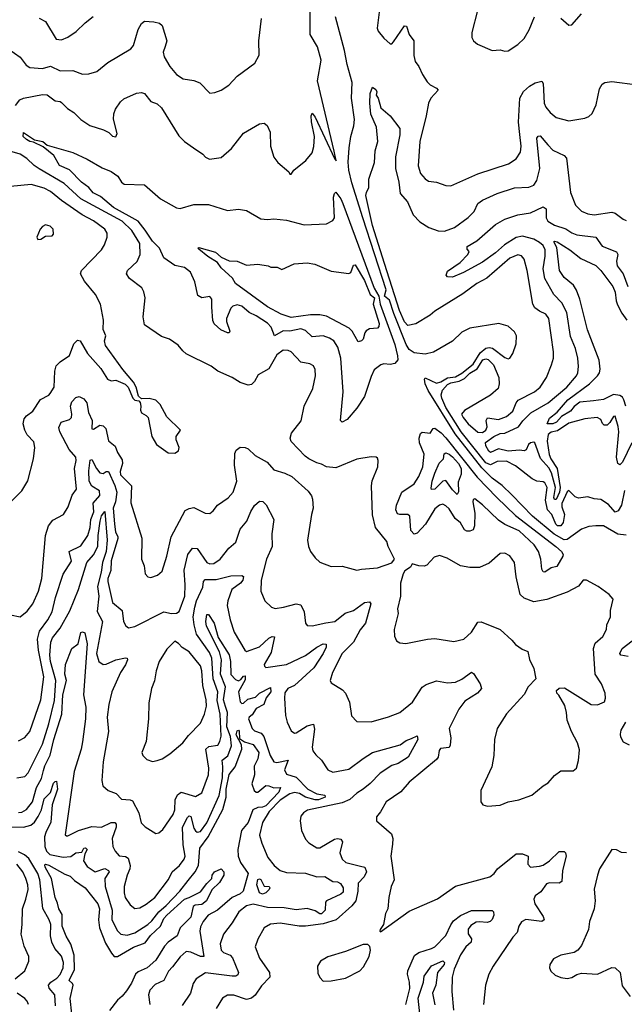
# Model space of a CAD drawing. Extents: x 1246230 to 1426786, y 660032 to 763141.
# Tile 409 of 566: x 1399632 to 1403423, y 688526 to 694698. Entities that reach past the tile are written whole.
import ezdxf

# ---------------------------------------------------------------- set-up
doc = ezdxf.new("R2010")
doc.units = 0

msp = doc.modelspace()

# ---------------------------------------------------------------- linework, layer by layer
at = {"layer": '0CON10XD'}
for points in [[(1401604.6, 693874.6), (1401498.5, 694315), (1401521.4, 694445), (1401498.6, 694528.6), (1401453.3, 694605), (1401454, 694805)], [(1401885.8, 694745), (1401872.5, 694645), (1401880.8, 694625), (1401915, 694581.2), (1401955, 694546.2), (1401965, 694546.2), (1401975, 694558.8), (1402045, 694660), (1402058, 694658), (1402075, 694604), (1402104, 694565), (1402103.2, 694473.2), (1402112.5, 694435), (1402135.7, 694405), (1402157.1, 694355), (1402187.6, 694307.6), (1402205, 694289.2), (1402245, 694269.2), (1402255.8, 694255), (1402210.6, 694205), (1402195.6, 694175), (1402181.5, 694095), (1402140, 693935), (1402131.4, 693781.4), (1402145, 693733.3), (1402175, 693700), (1402195.9, 693685.9), (1402245, 693680), (1402305, 693658.8), (1402335, 693656.2), (1402505, 693732.5), (1402696, 693795), (1402744.4, 693825), (1402772.1, 693867.9), (1402776.6, 693905), (1402768.3, 693978.3), (1402759, 694055), (1402768.7, 694205), (1402792, 694248), (1402829.3, 694280.7), (1402865, 694301.9), (1402905, 694312.5), (1402915, 694297.5), (1402920.4, 694175), (1402930.4, 694150.4), (1402957.3, 694115), (1402995, 694084.6), (1403075, 694064.5), (1403175, 694080.8), (1403199.7, 694090.3), (1403220.9, 694109.1), (1403247, 694163), (1403266.7, 694265), (1403285, 694294), (1403301.2, 694305), (1403345, 694310.9), (1403505, 694289.2)], [(1402503.1, 694755), (1402467, 694617), (1402467, 694587), (1402477.5, 694565), (1402502.5, 694545), (1402595, 694503.8), (1402645, 694508.8), (1402675, 694500), (1402695, 694503.3), (1402755, 694542.5), (1402795, 694580), (1402827.5, 694635), (1402860, 694715)], [(1399565, 694514), (1399635, 694461.9), (1399673.1, 694413.1), (1399695, 694398.2), (1399775, 694390.9), (1399825, 694406.5), (1399885, 694378.1), (1399965, 694378.9), (1400025, 694357.1), (1400065, 694358.6), (1400115, 694372.9), (1400185, 694429.4), (1400329.2, 694515), (1400346.7, 694535), (1400375, 694636.7), (1400395, 694673.8), (1400415, 694689.4), (1400473.3, 694685), (1400508, 694675), (1400525, 694662), (1400555.7, 694565), (1400545, 694530), (1400531.9, 694495), (1400538.1, 694465), (1400572.5, 694405), (1400616.2, 694355), (1400656.8, 694326.8), (1400725, 694315.7), (1400762.1, 694302.1), (1400825, 694238), (1400855, 694241.2), (1400895, 694256), (1400942.7, 694287.3), (1400995, 694343.8), (1401106.2, 694425), (1401133.3, 694475), (1401132, 694565), (1401148.1, 694705)], [(1399755, 694706.7), (1399795, 694686.2), (1399860.8, 694575), (1399895, 694571.8), (1399935, 694587.9), (1399986.4, 694623.6), (1400042.7, 694677.3), (1400092.9, 694717.1)], [(1403435, 691465.9), (1403382.6, 691472.6), (1403291.9, 691525), (1403245.5, 691525.5), (1403200.3, 691519.7), (1403155.4, 691504.6), (1403065, 691440), (1403045, 691437.6), (1402982.8, 691472.8), (1402848, 691585), (1402718.5, 691718.5), (1402657, 691777), (1402595, 691823.6), (1402529.5, 691889.5), (1402362.3, 692102.3), (1402194, 692374), (1402174.5, 692415), (1402170, 692445), (1402175, 692451.9), (1402245, 692419.8), (1402272.2, 692427.8), (1402315, 692452.7), (1402365, 692459.2), (1402405, 692481.2), (1402475, 692537.8), (1402520.3, 692609.7), (1402555, 692637.9), (1402575, 692641.9), (1402597.6, 692637.6), (1402675, 692579.4), (1402695, 692572), (1402705, 692576.7), (1402724, 692605), (1402745.5, 692665), (1402746.7, 692715), (1402735, 692742), (1402695, 692777.1), (1402637.3, 692792.7), (1402455, 692764), (1402405, 692738), (1402345, 692682), (1402227.2, 692612.8), (1402175, 692601.1), (1402105, 692610), (1402075, 692630), (1402055, 692661.8), (1401977.3, 692855), (1401950.5, 692940.5), (1401920.1, 692965), (1401930.1, 693005), (1401783.2, 693455), (1401715.1, 693675), (1401696.5, 693753.5), (1401691.8, 693805), (1401698.5, 693895), (1401707.5, 693965), (1401728, 694032), (1401732, 694072), (1401712.5, 694205), (1401716.8, 694305), (1401685, 694416.2), (1401668.9, 694505), (1401613.1, 694715)], [(1403025, 694706.7), (1403075, 694663.3), (1403093.6, 694666.4), (1403153.8, 694735)], [(1403424.2, 691745.8), (1403406.1, 691653.9), (1403385, 691618.5), (1403365, 691611.5), (1403325, 691659.1), (1403275, 691690.6), (1403234.5, 691694.5), (1403195, 691707.5), (1403135, 691698), (1403115, 691707.5), (1403075, 691745.7), (1403065, 691738.6), (1403031.2, 691665), (1403030.7, 691645), (1403048.2, 691595), (1403040, 691545), (1403025, 691525.9), (1403004.5, 691524.5), (1402993.8, 691535), (1402968.8, 691595), (1402941.5, 691625), (1402928.3, 691685), (1402938.8, 691765), (1402925, 691794.2), (1402915, 691801.4), (1402875, 691805.7), (1402845, 691820), (1402740.1, 691900.1), (1402685, 691929.7), (1402625, 691928.9), (1402585, 691907.3), (1402555, 691920.3), (1402401, 692115), (1402305, 692267.5), (1402278.4, 692325), (1402274.7, 692345.3), (1402284.1, 692375), (1402315, 692411.2), (1402335, 692421.5), (1402387.5, 692432.5), (1402420.7, 692449.3), (1402455, 692482.2), (1402500.5, 692509.5), (1402535.2, 692564.8), (1402555, 692572.1), (1402568.6, 692568.6), (1402603.2, 692535), (1402635.9, 692455), (1402639.2, 692415), (1402632.5, 692385), (1402585, 692344.7), (1402421.3, 692248.7), (1402403.3, 692225), (1402413, 692203), (1402444, 692164), (1402505, 692111.7), (1402535, 692110), (1402555, 692125.4), (1402564, 692145), (1402557, 692185), (1402565, 692202.5), (1402635, 692191.6), (1402685, 692211.1), (1402725, 692244.5), (1402744.6, 692295), (1402758.3, 692311.7), (1402860, 692365), (1402895.6, 692395), (1402935.5, 692455), (1402966.7, 692535), (1402978.1, 692575), (1402980, 692615), (1402949.6, 692825), (1402930.9, 692850.9), (1402891.5, 692871.5), (1402861.6, 692891.6), (1402849.1, 692915), (1402813.8, 693125), (1402795, 693196.7), (1402778.2, 693218.2), (1402755, 693223.3), (1402705, 693203.8), (1402562.1, 693077.9), (1402498.9, 693045), (1402411.6, 692978.4), (1402235, 692869.6), (1402205, 692844.5), (1402115, 692791.5), (1402065, 692781.2), (1402045, 692803.2), (1402013.4, 692875), (1401919, 693169), (1401845, 693406.9), (1401802.9, 693595), (1401805.7, 693614.3), (1401822, 693645), (1401822, 693698), (1401856.8, 693803.2), (1401861.5, 693875), (1401878, 693935), (1401868.9, 694025), (1401834.2, 694105), (1401826.5, 694175), (1401829.2, 694235), (1401845, 694275.8), (1401865, 694261.1), (1401872.2, 694245), (1401866.7, 694225), (1401878.9, 694205), (1401896.9, 694145), (1401955, 694096), (1402014.6, 694015), (1402016.5, 693975), (1401987.7, 693837.7), (1401989.1, 693765), (1402009.2, 693679.2), (1402018.3, 693608.3), (1402063.2, 693555), (1402098.5, 693475), (1402140.7, 693430.7), (1402197.5, 693395), (1402255, 693374.5), (1402295, 693372.1), (1402358.1, 693395), (1402445, 693458.1), (1402481.1, 693495), (1402504.7, 693545.3), (1402535, 693567.3), (1402625, 693607.9), (1402735, 693643.6), (1402825, 693648.9), (1402855, 693660.6), (1402875, 693690), (1402893.1, 693765), (1402875.6, 693955), (1402882.1, 693967.9), (1402895, 693968.9), (1402943.3, 693913.3), (1402975, 693879.1), (1403045.4, 693845.4), (1403060.6, 693830.6), (1403086.5, 693615), (1403118.1, 693535), (1403155, 693497.5), (1403195, 693480), (1403235, 693473.8), (1403345, 693490.5), (1403365.4, 693485.4), (1403415, 693446.9), (1403435, 693438.5)], [(1399605, 694160.5), (1399634, 694196), (1399655, 694205.5), (1399775, 694229.1), (1399805, 694226.4), (1399855, 694190), (1399885, 694185.6), (1399895, 694178.6), (1399931.1, 694141.1), (1399972.5, 694115), (1400015, 694071.5), (1400072, 694035), (1400157.9, 694007.9), (1400190.3, 693990.3), (1400215, 693967.5), (1400235, 693962.5), (1400242.5, 693985), (1400220, 694075), (1400222.7, 694107.3), (1400233.8, 694136.2), (1400265, 694182.5), (1400285, 694201.4), (1400365, 694236.9), (1400395, 694241.9), (1400415, 694234.2), (1400454.5, 694184.5), (1400495, 694170), (1400520.8, 694145), (1400629.7, 693969.7), (1400665, 693934), (1400721.2, 693895), (1400780, 693855), (1400796.7, 693835), (1400823, 693823), (1400896.4, 693833.6), (1400960.7, 693889.3), (1401035, 693987.1), (1401136.7, 694045), (1401165, 694050), (1401183.3, 694035), (1401202.3, 693992.3), (1401204.2, 693904.2), (1401226.2, 693835), (1401251.7, 693801.7), (1401320, 693745), (1401325, 693730), (1401335, 693730), (1401350, 693755), (1401426.7, 693815), (1401465, 693862.5), (1401477.1, 693902.9), (1401479.6, 693965), (1401461.8, 694058.2), (1401460, 694095), (1401465, 694111.2), (1401485, 694085.7), (1401605, 693826.7), (1401616.6, 693813.4), (1401604.6, 693874.6)], [(1401655, 692173.8), (1401644, 692185), (1401659.6, 692365), (1401646.7, 692575), (1401626.9, 692645), (1401600.9, 692685), (1401575, 692702.3), (1401535, 692715.4), (1401465, 692710.4), (1401425, 692749.6), (1401395, 692759.7), (1401325, 692746.1), (1401285, 692748.1), (1401230, 692715), (1401209.3, 692769.3), (1401185.5, 692795.5), (1401115, 692841.6), (1401071.6, 692861.6), (1401025, 692902.5), (1400995, 692911.2), (1400967.6, 692902.4), (1400955, 692890), (1400929.1, 692825), (1400929.2, 692805), (1400949.1, 692745), (1400945.4, 692734.6), (1400935, 692734.5), (1400892.9, 692752.9), (1400850.8, 692790.8), (1400842.5, 692812.5), (1400837.5, 692895), (1400836.1, 692946.1), (1400825, 692962), (1400775, 692954.4), (1400748.5, 692968.5), (1400731.2, 693055), (1400702.9, 693115), (1400665, 693143.9), (1400605, 693156.5), (1400535.7, 693205), (1400509.6, 693265), (1400465, 693309.1), (1400419.1, 693379.1), (1400374, 693434), (1400221.2, 693521.2), (1400138.7, 693588.7), (1400093, 693613), (1400065, 693646.2), (1400019, 693679), (1399945, 693756.9), (1399882.7, 693782.7), (1399846.5, 693846.5), (1399780.3, 693900.3), (1399719.6, 693929.6), (1399695, 693933.3), (1399675, 693946.8), (1399654.2, 693965), (1399655, 693990), (1399724.6, 693944.6), (1399777.5, 693935), (1399805, 693910.9), (1399965.6, 693865.6), (1400055, 693824), (1400148.7, 693768.7), (1400205, 693746.9), (1400247.2, 693717.2), (1400269.7, 693679.7), (1400286.8, 693666.8), (1400415, 693662.5), (1400515.5, 693575.5), (1400615, 693518.5), (1400637.5, 693515), (1400725, 693538.9), (1400815, 693540), (1400935, 693501.5), (1401005, 693510.8), (1401055, 693500.8), (1401145, 693450), (1401185, 693445.6), (1401225, 693449.5), (1401305, 693440), (1401415, 693411.4), (1401555, 693418), (1401595, 693439.2), (1401605.3, 693454.7), (1401599.7, 693585), (1401605, 693609.2), (1401615, 693615.6), (1401645, 693575.7), (1401658.8, 693545), (1401855, 693014.7), (1401884.6, 692965), (1401892.8, 692915), (1401985, 692660.8), (1402001.6, 692591.6), (1402003.1, 692565), (1401985, 692542.2), (1401955.6, 692535.6), (1401915, 692539.4), (1401895.5, 692534.5), (1401855, 692501.9), (1401835, 692462), (1401793.8, 692335), (1401745, 692261.5), (1401685, 692192.5), (1401655, 692173.8)], [(1399575, 690966.7), (1399635, 690954), (1399679.7, 690990.3), (1399715, 691036.2), (1399749.6, 691115), (1399771.8, 691195), (1399793.2, 691465), (1399812, 691525), (1399839.9, 691560.1), (1399907.1, 691595), (1399935.6, 691645), (1399961.9, 691718.1), (1399988.1, 691755), (1399975.8, 691885), (1399985.3, 691935), (1399983.4, 691955), (1399942.8, 692002.8), (1399884.7, 692115), (1399877.8, 692142.2), (1399892.9, 692175), (1399945, 692192.1), (1399956.9, 692205), (1399960, 692225), (1399951.6, 692275), (1399958.8, 692301.2), (1399985, 692328.6), (1400005, 692336), (1400035, 692322), (1400053.1, 692295), (1400063.9, 692235), (1400086.9, 692185), (1400085, 692134), (1400095, 692131.4), (1400135, 692156.7), (1400155, 692151.5), (1400172.5, 692135), (1400188.5, 692058.5), (1400230.5, 692025), (1400246.2, 691985), (1400275, 691939.2), (1400276.1, 691915), (1400262.5, 691865), (1400264.4, 691844.4), (1400332.5, 691775), (1400330, 691670), (1400398.6, 691448.6), (1400395.8, 691315.8), (1400412, 691275), (1400418.8, 691225), (1400435, 691206.2), (1400455, 691201.4), (1400496.2, 691215), (1400525, 691240), (1400555.4, 691334.6), (1400582.5, 691455), (1400668.8, 691621.2), (1400695.4, 691634.6), (1400725, 691638.9), (1400795, 691604.3), (1400825, 691602.5), (1400845, 691618), (1400872.9, 691655), (1400938.6, 691701.4), (1400970, 691735), (1400994.3, 691805.7), (1400980, 691905), (1400981.1, 691978.9), (1400990, 692000), (1401015, 692018), (1401045, 692016.9), (1401065, 692006.7), (1401108.6, 691965), (1401182.9, 691925), (1401225, 691875.7), (1401295, 691855.8), (1401338, 691835), (1401441.2, 691741.2), (1401462.7, 691712.7), (1401468.3, 691691.7), (1401472.5, 691635), (1401461.4, 691595), (1401437.5, 691435), (1401444, 691395), (1401456.2, 691365), (1401484, 691325), (1401515, 691298), (1401585, 691270.8), (1401655, 691272.5), (1401745, 691246.2), (1401775, 691254), (1401875, 691260.8), (1401966.2, 691293.8), (1401982.5, 691315), (1401942.5, 691395), (1401935, 691426.7), (1401864, 691515), (1401843.3, 691593.3), (1401837.5, 691775), (1401843, 691807), (1401876.7, 691895), (1401880, 691935), (1401875, 691950), (1401866.4, 691956.4), (1401835, 691956.7), (1401745, 691942), (1401615, 691888), (1401555, 691894), (1401525, 691912.5), (1401495, 691920), (1401445, 691944), (1401422, 691962), (1401335, 692054.2), (1401328.9, 692075), (1401335.8, 692105), (1401397.2, 692182.8), (1401415.7, 692275), (1401469.5, 692385), (1401487.5, 692465), (1401485.5, 692505.5), (1401475, 692528), (1401451.2, 692541.2), (1401395, 692551.9), (1401334, 692615), (1401315, 692623.5), (1401285, 692625.4), (1401245, 692597.1), (1401195, 692508.3), (1401128.3, 692471.7), (1401105, 692430), (1401085, 692411.4), (1401065, 692405.7), (1401015, 692422.9), (1400965, 692455.8), (1400875, 692493.8), (1400832.5, 692525), (1400675, 692602.5), (1400655, 692622.5), (1400625, 692658), (1400571.2, 692695), (1400521.7, 692711.7), (1400414.4, 692785), (1400406.5, 692835), (1400418.1, 692955), (1400410.9, 692990.9), (1400397.6, 693017.6), (1400320.8, 693075), (1400302, 693105), (1400308, 693125), (1400368.7, 693181.3), (1400388.2, 693225), (1400385.3, 693295), (1400335, 693376.1), (1400273.9, 693435), (1400015, 693574.8), (1399910.7, 693670.7), (1399753.7, 693763.7), (1399723, 693783), (1399677.7, 693827.7), (1399635, 693855.3), (1399555, 693878.5)], [(1400144.6, 693255.4), (1400164.5, 693285.5), (1400181.1, 693335), (1400180.3, 693360.3), (1400165.6, 693385), (1400095, 693436.9), (1400024.8, 693474.8), (1399893.9, 693563.9), (1399825, 693621.5), (1399785, 693642.3), (1399705, 693664.4), (1399575, 693651.4)], [(1403333, 692173), (1403315, 692155.8), (1403295.8, 692155.8), (1403285.6, 692165.6), (1403275, 692192.5), (1403253.9, 692203.9), (1403175.9, 692195.9), (1403075, 692168.1), (1403005, 692120.6), (1402965, 692112.8), (1402945, 692097.5), (1402938.6, 692055), (1402952.3, 691972.3), (1402963, 691945), (1403001.2, 691885), (1403020.8, 691765), (1403015.9, 691735), (1402995, 691691), (1402985, 691690.8), (1402981.5, 691701.5), (1402992, 691765), (1402966.4, 691856.4), (1402949.2, 691889.2), (1402897.7, 691947.7), (1402861.8, 692045), (1402855, 692049.6), (1402834.7, 692045), (1402822.2, 692035), (1402807.9, 692002.1), (1402795, 691995.8), (1402765, 691999.4), (1402695, 691993.9), (1402635, 692007), (1402585, 691985.2), (1402572.7, 691992.7), (1402555.7, 692025.7), (1402553.6, 692046.4), (1402605, 692084), (1402645, 692103.7), (1402675, 692105.7), (1402760, 692145), (1402787.1, 692182.9), (1402836.2, 692233.8), (1402945, 692295.2), (1403063.3, 692395), (1403123.8, 692465), (1403131.8, 692485), (1403135.9, 692524.1), (1403130.8, 692575), (1403116.6, 692636.6), (1403085, 692711.2), (1403062.2, 692862.2), (1403032, 692922), (1402980.9, 692975), (1402925.6, 693075.6), (1402913.5, 693135), (1402926.5, 693215), (1402926.5, 693255), (1402915, 693282.7), (1402891.8, 693301.8), (1402855, 693322.4), (1402785, 693340.7), (1402745, 693333.4), (1402672.9, 693287), (1402615, 693235.3), (1402535, 693177.3), (1402415, 693112.5), (1402345, 693084.4), (1402315, 693085.8), (1402305.8, 693095.8), (1402315, 693120.6), (1402394, 693175), (1402442.5, 693225), (1402450, 693245), (1402438.3, 693258.3), (1402437.5, 693275), (1402498.3, 693311.7), (1402615, 693412.9), (1402675, 693447.1), (1402755.7, 693474.3), (1402835, 693486.1), (1402915, 693524.3), (1402933.1, 693513.1), (1402933.8, 693455), (1402943.5, 693435), (1402985, 693409.1), (1403056.6, 693386.6), (1403095, 693360.6), (1403125, 693348.9), (1403245, 693333.8), (1403285, 693278.9), (1403373.1, 693243.1), (1403383.3, 693225), (1403373.8, 693185), (1403377.5, 693155), (1403415, 693105.6), (1403445, 693025.6)], [(1399745, 693320), (1399765, 693322.5), (1399795, 693341.2), (1399835, 693343.8), (1399845, 693352.5), (1399841.2, 693385), (1399824.1, 693404.1), (1399795, 693412), (1399775, 693401.2), (1399761.2, 693385), (1399740, 693335), (1399745, 693320)], [(1401755, 692679.2), (1401717.8, 692745), (1401697.1, 692765), (1401555, 692838.9), (1401515, 692848.6), (1401455, 692847.8), (1401335, 692831.6), (1401272, 692852), (1401185, 692897.3), (1400986.2, 693045), (1400967.1, 693077.1), (1400895, 693142.5), (1400872.5, 693175), (1400812.6, 693212.6), (1400755, 693260), (1400750, 693265), (1400755, 693270), (1400860.3, 693240.3), (1400895, 693210), (1400945, 693186.2), (1400995, 693183.3), (1401055, 693158), (1401125.8, 693165.8), (1401190, 693155), (1401207, 693147), (1401246.4, 693146.4), (1401275, 693132.5), (1401353, 693167), (1401435, 693173.3), (1401483.3, 693165), (1401585, 693121.8), (1401695, 693106.4), (1401708, 693112), (1401725, 693158), (1401735, 693160), (1401795, 693061.9), (1401829.1, 692975), (1401856.1, 692955), (1401848.7, 692915), (1401886, 692794), (1401884.7, 692775.3), (1401875.3, 692764.7), (1401825, 692759.1), (1401805, 692747.8), (1401795.3, 692734.7), (1401785.3, 692695), (1401775, 692684.4), (1401755, 692679.2)], [(1403432.5, 692275), (1403420.5, 692315), (1403411.4, 692331.4), (1403395, 692342.5), (1403355, 692347.4), (1403292.2, 692317.8), (1403230.8, 692309.2), (1403145, 692300.4), (1403107.8, 692272.2), (1403085, 692244.3), (1403029.6, 692210.4), (1402998.2, 692175), (1402974, 692164), (1402940, 692165), (1402955, 692200.6), (1403002.2, 692237.8), (1403069.4, 692315), (1403204.3, 692415.7), (1403254.4, 692465), (1403267.8, 692485), (1403272.4, 692507.6), (1403265, 692563.3), (1403192.7, 692752.7), (1403144, 692945), (1403122.9, 693002.9), (1403103.6, 693033.6), (1403045, 693081.8), (1403016.5, 693125), (1402999.6, 693269.6), (1402980.4, 693305), (1402985, 693310), (1403003.1, 693305), (1403081.1, 693255), (1403149.8, 693199.8), (1403245, 693157.5), (1403275, 693126.5), (1403350.9, 693025), (1403365, 692990), (1403371.3, 692935), (1403380.2, 692910.2), (1403407.7, 692857.7), (1403438.8, 692815)], [(1399570.6, 691669.4), (1399645, 691743.3), (1399682.3, 691807.7), (1399718.8, 691945), (1399728, 692015), (1399721.2, 692051.2), (1399679.4, 692095), (1399665, 692123.8), (1399654.6, 692164.6), (1399660, 692195), (1399674.2, 692215), (1399715, 692243.8), (1399762.3, 692317.7), (1399815, 692344.4), (1399824.2, 692355), (1399848.1, 692395), (1399852.7, 692495), (1399861.7, 692528.3), (1399885, 692552.5), (1399945, 692592.5), (1399972.1, 692665), (1399995, 692688.1), (1400011.2, 692685), (1400057.5, 692605), (1400141.5, 692511.5), (1400182, 692445), (1400205, 692434), (1400235, 692438.8), (1400293.8, 692413.8), (1400312.5, 692395), (1400342.5, 692325), (1400355, 692313.3), (1400378.3, 692308.3), (1400387, 692297), (1400392.5, 692275), (1400389.3, 692249.3), (1400395, 692232.5), (1400425, 692217.5), (1400436.7, 692205), (1400461.2, 692085), (1400490, 692035), (1400562.3, 691982.3), (1400605, 691980), (1400627.5, 691995), (1400632.5, 692015), (1400613.8, 692065), (1400613.8, 692085), (1400640, 692125), (1400555, 692207.5), (1400512.5, 692285), (1400485, 692312.5), (1400443, 692323), (1400395, 692320), (1400377.5, 692337.5), (1400363.3, 692395), (1400346.2, 692425), (1400278.8, 692505), (1400171.2, 692655), (1400163.3, 692685), (1400173.3, 692715), (1400155.6, 692755), (1400157.5, 692815), (1400138.6, 692915), (1400108, 692975), (1400038.6, 693058.6), (1400012.9, 693105), (1400019.2, 693125), (1400144.6, 693255.4)], [(1403470, 692045), (1403411.3, 691925), (1403395, 691907.5), (1403382.7, 691915), (1403373.9, 691955), (1403389.1, 692115), (1403385, 692147.5), (1403365, 692212), (1403355, 692211.2), (1403333, 692173)], [(1402925, 691233.8), (1402915, 691237.5), (1402905, 691254), (1402899.6, 691315), (1402885.6, 691365), (1402857.6, 691405), (1402763.3, 691493.3), (1402674, 691534), (1402635, 691561.3), (1402535, 691656.1), (1402485, 691694.5), (1402475, 691689.2), (1402472.6, 691675), (1402485.3, 691605), (1402483.9, 691525), (1402475, 691499.4), (1402455, 691490.7), (1402435, 691492), (1402420.6, 691500.6), (1402395, 691544.4), (1402361.7, 691571.7), (1402325, 691631.8), (1402305, 691650.9), (1402285, 691660), (1402265, 691654.4), (1402235, 691630.5), (1402176.8, 691535), (1402125, 691479.5), (1402105, 691472.2), (1402083.9, 691495), (1402078.5, 691585), (1402065, 691596.6), (1402015.3, 691595.3), (1402001, 691601), (1401990.3, 691625), (1401995.3, 691655), (1402028.5, 691735), (1402105, 691787.9), (1402134.1, 691835), (1402160.7, 691895), (1402167.9, 691975), (1402139.2, 692045), (1402137.3, 692075), (1402145, 692103.8), (1402155, 692112), (1402205, 692105.8), (1402224.6, 692135.4), (1402235, 692137.5), (1402275, 692107.6), (1402305, 692075.7), (1402500.1, 691830.1), (1402623.5, 691703.5), (1402740.6, 691590.6), (1402994.4, 691394.4), (1403030.2, 691365), (1403040.6, 691345), (1403038.5, 691335), (1402999.6, 691270.4), (1402965, 691261.5), (1402925, 691233.8)], [(1402375, 691720.5), (1402345, 691750), (1402305, 691808.5), (1402285, 691804.6), (1402235, 691755.5), (1402215, 691752.9), (1402211.4, 691761.4), (1402217.6, 691805), (1402234.8, 691855), (1402262.4, 691917.6), (1402290, 691945), (1402294.1, 691975.9), (1402305, 691981.5), (1402325, 691975.2), (1402345, 691958.1), (1402383.6, 691915), (1402399.8, 691885), (1402400.7, 691849.3), (1402381.3, 691798.7), (1402382.7, 691737.3), (1402375, 691720.5)], [(1399625, 690177.1), (1399665, 690197.1), (1399695.5, 690235), (1399765, 690433.8), (1399782.5, 690577.5), (1399749.8, 690745), (1399743.4, 690815), (1399757.2, 690865), (1399809.3, 690935), (1399835.7, 690985), (1399856.7, 691075), (1399905, 691222), (1399956.9, 691303.1), (1399943.3, 691365), (1400015, 691400), (1400058.6, 691465), (1400074.3, 691515), (1400077.8, 691565), (1400096.8, 691613.2), (1400092.2, 691667.8), (1400135, 691715.6), (1400132.4, 691745), (1400085, 691772.6), (1400067.9, 691805), (1400065, 691870), (1400075, 691937.5), (1400085, 691940), (1400112.7, 691885), (1400135, 691856.2), (1400155, 691852), (1400175, 691864.5), (1400188.1, 691865), (1400227.8, 691777.8), (1400241.1, 691735), (1400232.8, 691675), (1400218.8, 691635), (1400227.1, 691537.1), (1400233.5, 691485), (1400247.9, 691457.9), (1400247.9, 691445), (1400206.6, 691305), (1400203.3, 691245), (1400183.9, 691195), (1400183.8, 691175), (1400213.3, 691043.3), (1400274.6, 690995), (1400283.6, 690925), (1400297.8, 690897.8), (1400314.5, 690884.5), (1400355, 690893.3), (1400535, 690985.6), (1400585, 690974.4), (1400615, 690978.2), (1400631.1, 690988.9), (1400667.8, 691085), (1400670.2, 691155), (1400663.4, 691246.6), (1400686, 691345), (1400715, 691385.7), (1400745, 691383.1), (1400805, 691294.1), (1400825, 691286.5), (1400849.6, 691289.6)], [(1400849.6, 691289.6), (1400888.8, 691315), (1400944.4, 691385), (1400987.2, 691422.8), (1401014.6, 691505), (1401056.7, 691553.3), (1401080.7, 691615), (1401105, 691652.5), (1401135, 691679.4), (1401156.8, 691676.8), (1401177.1, 691657.1), (1401225.5, 691565), (1401212.7, 691475), (1401215.8, 691395), (1401180.5, 691315), (1401145.5, 691185), (1401144.2, 691115), (1401170, 691055), (1401210, 691015), (1401235, 691007.5), (1401285.5, 691014.5), (1401365, 691036.5), (1401395, 691029.4), (1401416.5, 690986.5), (1401424.4, 690915), (1401435, 690900.8), (1401465, 690898.1), (1401552.6, 690917.4), (1401607.8, 690925), (1401673.5, 690976.5), (1401725, 690994.3), (1401795, 691043.8), (1401825, 691047.5), (1401833.1, 691035), (1401800.9, 690915), (1401766.3, 690873.6), (1401725.4, 690795), (1401654.6, 690725), (1401594.3, 690605), (1401578.8, 690555), (1401585, 690540), (1401657.1, 690497.1), (1401675.4, 690475.4), (1401699.4, 690419.4), (1401713.6, 690333.6), (1401745, 690298), (1401835, 690295.8), (1401945, 690326.9), (1402016.1, 690353.9), (1402095, 690418.9), (1402156.2, 690513.8), (1402180.5, 690530.5), (1402245, 690552.9), (1402315, 690541.1), (1402365, 690544.4), (1402405, 690564.3), (1402465, 690606.7), (1402478.3, 690598.3), (1402519.4, 690535), (1402527.1, 690505), (1402502.9, 690475), (1402423.8, 690426.2), (1402384.7, 690375.3), (1402325.6, 690254.4), (1402334.5, 690195), (1402330.8, 690149.2), (1402324.3, 690135.7), (1402270.6, 690129.4), (1402263.1, 690116.9), (1402256.9, 690075), (1402245, 690059.2), (1402075, 689918.1), (1402022.8, 689857.2), (1401930, 689795), (1401895, 689732.5), (1401869.3, 689700.7), (1401870, 689675), (1401964.2, 689595), (1401971.9, 689565), (1401969.7, 689529.7), (1401958.8, 689455), (1401979.2, 689305), (1401960.8, 689265), (1401946.2, 689195), (1401941.2, 689125), (1401926.2, 689095), (1401913.3, 689025), (1401892.5, 688995), (1401890, 688985), (1401895, 688980), (1402075, 689110), (1402252.7, 689187.3), (1402365, 689265.6), (1402580, 689325), (1402606.9, 689345), (1402627.5, 689375), (1402745, 689467.8), (1402785, 689469.4), (1402820, 689455), (1402818.5, 689405), (1402834.3, 689384.3), (1402891.7, 689391.7), (1402915, 689397.9), (1402953.1, 689425), (1403015, 689482.5), (1403045, 689483.8), (1403054.2, 689474.2), (1403058.1, 689455), (1403036, 689364), (1403031.4, 689295), (1403014.5, 689285.5), (1402955, 689287.5), (1402935, 689280.5), (1402899.8, 689230.2), (1402864, 689205), (1402855.8, 689185), (1402861.9, 689155), (1402915, 689075.8), (1402920.6, 689055), (1402905, 689044.6), (1402805, 689056.4), (1402777.6, 689042.4), (1402760.8, 689015), (1402750.8, 688975), (1402725, 688946), (1402600, 688765), (1402573.1, 688715), (1402553.1, 688645), (1402540.6, 688525)], [(1399615, 689945.6), (1399665, 689954.5), (1399685, 689976.7), (1399775, 690156.5), (1399815.7, 690284.3), (1399849.8, 690429.8), (1399858.6, 690555), (1399825.2, 690675), (1399821.5, 690715), (1399826.6, 690795), (1399837.9, 690822.1), (1399885.9, 690884.1), (1399947.1, 690992.9), (1400001, 691125), (1400054.1, 691295), (1400095, 691342.8), (1400123.1, 691395), (1400123.6, 691465), (1400135.9, 691555), (1400145, 691587.7), (1400165, 691614), (1400181.6, 691435), (1400175.1, 691365), (1400150.6, 691295), (1400143.8, 691235), (1400120.8, 691145), (1400128.3, 691085), (1400117.2, 690987.2), (1400151.6, 690925), (1400114.7, 690725), (1400128.8, 690675), (1400155, 690656), (1400175, 690657.2), (1400235.8, 690684.2), (1400295, 690697.3), (1400305.3, 690695.3), (1400307.7, 690685), (1400296, 690654), (1400263.9, 690605), (1400210, 690485), (1400191.1, 690405), (1400180.8, 690325), (1400190, 690235), (1400156.5, 690045), (1400148.1, 689928.1), (1400154.1, 689894.1), (1400186.7, 689865), (1400236.3, 689846.3), (1400271.2, 689811.2), (1400325, 689807.7), (1400340.2, 689800.2), (1400380, 689725), (1400393.3, 689663.3), (1400418.3, 689638.3), (1400485, 689596), (1400505, 689600), (1400528.8, 689621.2), (1400595, 689715.8), (1400605.3, 689744.7), (1400607, 689807), (1400621.5, 689838.5), (1400645, 689854.6), (1400735, 689829.2), (1400775, 689851.2), (1400816.7, 689965), (1400817.1, 690005), (1400798.8, 690125), (1400819, 690141), (1400875, 690149.2), (1400887.8, 690172.2), (1400894.5, 690205.5), (1400888.6, 690345), (1400870.1, 690430.1), (1400874.9, 690485), (1400845.8, 690565.8), (1400837.9, 690695), (1400821.6, 690731.6), (1400741.1, 690845), (1400725.2, 690905), (1400720.2, 690955), (1400729.5, 691015), (1400739.8, 691055), (1400779.5, 691140.5), (1400785.3, 691175), (1400795, 691188.9), (1400865, 691189.1), (1400955, 691212.5), (1401025, 691212.9), (1401035, 691207.5), (1401030.4, 691185), (1401015.9, 691165), (1400961.3, 691125), (1400936.2, 691055), (1400932.5, 691025), (1400952.5, 690935), (1400977.3, 690857.3), (1401044.7, 690744.7), (1401055, 690736.9), (1401135, 690766.4), (1401195, 690820.6), (1401215, 690830.8), (1401229.4, 690829.4), (1401209.2, 690730.8), (1401166, 690655), (1401166.2, 690645), (1401175, 690636.2), (1401305, 690654.7), (1401425, 690711.6), (1401495, 690765.3), (1401535, 690785.4), (1401554.1, 690784.1), (1401554.2, 690764.2), (1401535, 690723.6), (1401477.1, 690635), (1401355.8, 690524.2), (1401314.4, 690505), (1401295, 690478), (1401291.5, 690445), (1401299.6, 690335), (1401308.5, 690295), (1401335, 690240.8), (1401355, 690225.8), (1401365, 690226.9), (1401435, 690271.5), (1401475, 690282.5), (1401481.2, 690251.2), (1401466.8, 690136.8), (1401470.6, 690115), (1401488.5, 690088.5), (1401524.4, 690055), (1401565, 689996), (1401595, 689980.8), (1401695, 689999.7), (1401785, 690067.4), (1401845, 690104.1), (1402017.4, 690152.6), (1402055, 690180), (1402088, 690192), (1402125, 690208.8), (1402129.4, 690185), (1402067.9, 690075), (1402005, 690035.8), (1401965, 690023.2), (1401891.5, 689975), (1401830.6, 689909.4), (1401786.7, 689873.3), (1401745, 689850), (1401701.2, 689808.8), (1401655, 689789.2), (1401437.6, 689742.4), (1401412, 689725), (1401395.7, 689704.3), (1401390, 689675), (1401399.2, 689615), (1401425, 689561.2), (1401445, 689538), (1401495, 689507.1), (1401515, 689505.6), (1401605, 689560.3), (1401625, 689565.8), (1401645, 689561.5), (1401656.7, 689545), (1401639.4, 689475), (1401655, 689434.4), (1401678, 689415), (1401768, 689392), (1401795.6, 689385), (1401806.2, 689355), (1401792, 689325), (1401754.8, 689285.2), (1401752.9, 689235), (1401740, 689175), (1401715, 689142.1), (1401615.5, 689054.5), (1401535, 689029.5), (1401425, 689016.4), (1401385, 689015.9), (1401265, 689034.4), (1401205, 689027.1), (1401165.7, 689005), (1401125, 688934), (1401108.9, 688885), (1401135.6, 688815), (1401197.5, 688725), (1401200.6, 688695), (1401148, 688642), (1401107.6, 688582.4), (1401085, 688563.3), (1401055, 688556.2), (1400975, 688582.7), (1400935, 688583.3), (1400904.2, 688565), (1400865, 688500)], [(1402565, 689766.7), (1402645, 689773.3), (1402695, 689794), (1402762.3, 689807.7), (1402842.7, 689837.3), (1402913.3, 689895), (1402945, 689913.3), (1402985, 689960), (1403025, 689990), (1403101.7, 689988.3), (1403122.5, 690005), (1403136.1, 690053.9), (1403141.7, 690121.7), (1403128.8, 690165), (1403092.5, 690235), (1403065, 690307.5), (1403061.2, 690355), (1403049.5, 690399.5), (1403013.6, 690463.6), (1403000, 690475), (1402998.3, 690491.7), (1403015, 690506.7), (1403048.8, 690508.8), (1403215, 690404), (1403255, 690402), (1403298.8, 690421.2), (1403305.7, 690445), (1403302.5, 690475), (1403280, 690535), (1403240, 690595), (1403229.4, 690755), (1403240.3, 690789.7), (1403288.3, 690831.7), (1403310.8, 690875), (1403314.2, 690905), (1403335.7, 690955), (1403336, 690995), (1403354, 691065), (1403328.2, 691095), (1403259.5, 691145), (1403185, 691183.8), (1403165, 691184), (1403135, 691146), (1403065, 691109.4), (1402937.2, 691062.8), (1402855, 691048.2), (1402795, 691071.9), (1402769.4, 691095), (1402744.2, 691205.8), (1402733.8, 691295), (1402705, 691336.2), (1402675, 691354), (1402645, 691351.2), (1402575, 691291.2), (1402515.8, 691264.2), (1402454.3, 691264.3), (1402395, 691274.3), (1402313, 691323), (1402265, 691339.4), (1402231.3, 691328.7), (1402185, 691278.8), (1402167.7, 691272.3), (1402133.9, 691273.9), (1402093.9, 691286.1), (1402082.5, 691265), (1402046.7, 691243.3), (1402036.1, 691223.9), (1402020.8, 691165), (1402020, 691085), (1402000, 691005), (1402004.2, 690975), (1401980.6, 690875), (1401982.4, 690832.4), (1401994.5, 690804.5), (1402015, 690790.6), (1402053.2, 690786.8), (1402190, 690815), (1402235, 690818), (1402355, 690798.8), (1402416.2, 690815), (1402465, 690859.2), (1402505, 690921.2), (1402525, 690924), (1402645, 690876), (1402718.7, 690808.7), (1402740.9, 690780.9), (1402781.7, 690751.7), (1402817.9, 690737.9), (1402827.7, 690687.7), (1402855, 690630), (1402867.5, 690565), (1402820, 690515), (1402795, 690466.7), (1402685, 690346.2), (1402626, 690255), (1402610, 690185), (1402604.3, 690085), (1402592, 690015), (1402522.5, 689865), (1402522.5, 689795), (1402537, 689777), (1402565, 689766.7)], [(1399625, 689727.7), (1399645, 689730), (1399675, 689746.2), (1399711.8, 689795), (1399736.9, 689885), (1399768.6, 689941.4), (1399782.1, 689992.1), (1399789, 690021), (1399823.5, 690086.5), (1399845.9, 690185), (1399896.8, 690345), (1399903.1, 690465), (1399925.2, 690555), (1399915.5, 690595), (1399918.7, 690655), (1399960, 690755), (1399998.2, 690785), (1400015, 690856.2), (1400025, 690860.5), (1400040, 690855), (1400054.6, 690785), (1400031.8, 690465), (1400047.3, 690387.3), (1400044.7, 690314.7), (1400025, 690170), (1400017.2, 690125), (1399974.3, 689985), (1399917.5, 689587.5), (1399925, 689580.8), (1399935, 689582.2), (1400001.2, 689615), (1400085, 689640), (1400145, 689636), (1400206.2, 689665), (1400229.2, 689665), (1400236.2, 689655), (1400237.2, 689635), (1400211.8, 689565), (1400216.4, 689515), (1400230.5, 689485), (1400255, 689456.9), (1400295, 689451.1), (1400312, 689442), (1400323.9, 689395), (1400322.5, 689375), (1400305.4, 689335), (1400287.7, 689265), (1400286.2, 689225), (1400292.9, 689195), (1400325, 689148.6), (1400355, 689126.9), (1400385, 689130), (1400425.7, 689154.3), (1400479.6, 689195), (1400565, 689306.9), (1400588.5, 689355), (1400635, 689396.7), (1400663.8, 689435), (1400669.3, 689455), (1400657.4, 689525), (1400653.4, 689635), (1400685, 689696.9), (1400695, 689706.2), (1400705, 689702.7), (1400725, 689629.5), (1400735, 689612.9), (1400745, 689605.3), (1400765, 689608.2), (1400805, 689664), (1400883.8, 689835), (1400903.6, 689945), (1400906.5, 690015), (1400901.2, 690055), (1400937.3, 690082.7), (1400960.7, 690145), (1400953.6, 690205), (1400930.2, 690265), (1400934.3, 690355), (1400921.6, 690391.6), (1400910.8, 690435), (1400921.7, 690515), (1400890.5, 690595), (1400897.3, 690685), (1400884.3, 690734.3), (1400803.7, 690895), (1400799.5, 690925), (1400805, 690970), (1400815, 690970), (1400851.6, 690915), (1400875.9, 690825), (1400945, 690715.4), (1400954.9, 690674.9), (1400955, 690593.2), (1400985, 690562.3), (1401005, 690554.1), (1401019.3, 690560.7), (1401035, 690582.7), (1401046, 690585), (1401045, 690558.9), (1401003.2, 690485), (1401015, 690420.8), (1401025, 690411.6), (1401035, 690413.2), (1401062.1, 690437.9), (1401109.8, 690450.2), (1401136.7, 690475), (1401205, 690512.5), (1401206, 690485), (1401177.7, 690447.7), (1401163.4, 690405), (1401115, 690378.8), (1401089, 690341), (1401070.4, 690325), (1401066.8, 690315), (1401089.4, 690255), (1401105, 690240), (1401145.3, 690225.3), (1401163.8, 690205), (1401203.2, 690085), (1401224.7, 690044.7), (1401245, 690042), (1401315.3, 690055.3), (1401292.8, 689995), (1401305, 689967.7), (1401365, 689950), (1401439.6, 689875), (1401494.8, 689844.8), (1401546.2, 689836.2), (1401548.5, 689825), (1401505, 689807.3), (1401485, 689806.7), (1401425, 689823.9), (1401387.5, 689847.4), (1401355, 689853.5), (1401325, 689845.4), (1401265.3, 689805), (1401196.7, 689735), (1401155.3, 689664.7), (1401136.5, 689585), (1401151.1, 689535), (1401188.6, 689445), (1401228.6, 689395), (1401265.8, 689365), (1401305, 689351.8), (1401425, 689347.5), (1401495, 689325.5), (1401545, 689326.4), (1401595, 689295.9), (1401625, 689292.6), (1401643.6, 689283.6), (1401661, 689255), (1401661.3, 689228.7), (1401645, 689215.4), (1401555.6, 689174.4), (1401549.7, 689165), (1401547.8, 689115), (1401525, 689093.3), (1401513.3, 689093.3), (1401485, 689111.1), (1401435, 689126.9), (1401365, 689117.7), (1401291.2, 689131.2), (1401185, 689133), (1401095.9, 689154.1), (1401055, 689142.4), (1401005.7, 689104.3), (1400964.1, 689035.9), (1400909.1, 688965), (1400890, 688905), (1400896.4, 688865), (1400909.7, 688849.7), (1400952.6, 688832.6), (1400967.4, 688817.4), (1401003.1, 688725), (1401000, 688710), (1400987.2, 688702.8), (1400965, 688702.4), (1400797.3, 688722.7), (1400738.1, 688685), (1400719.5, 688655), (1400702.2, 688595), (1400651.5, 688518.5)], [(1400465, 690048.6), (1400495, 690054), (1400525, 690063.8), (1400573.9, 690096.1), (1400656, 690164), (1400690.3, 690209.7), (1400765, 690288), (1400790.9, 690345), (1400802.5, 690395), (1400800.8, 690435), (1400780.8, 690525), (1400774.2, 690615), (1400765, 690647.1), (1400695, 690734.4), (1400651.2, 690761.2), (1400628.3, 690788.3), (1400605, 690802.5), (1400555, 690751.2), (1400506.9, 690675), (1400487.8, 690615), (1400477, 690553), (1400458.5, 690505), (1400441.9, 690415), (1400440, 690315), (1400426.1, 690173.9), (1400398.8, 690105), (1400404.2, 690085), (1400429.1, 690059.1), (1400465, 690048.6)], [(1403447.5, 690705), (1403401.2, 690715), (1403394.5, 690725), (1403408.9, 690755), (1403472.5, 690805)], [(1399515, 689638.8), (1399655, 689636.7), (1399701.9, 689648.1), (1399725, 689668.2), (1399748.2, 689701.8), (1399769, 689745), (1399785, 689813.6), (1399825, 689852.5), (1399845, 689911.8), (1399855, 689923.1), (1399863.6, 689923.6), (1399869.6, 689875), (1399835.3, 689775), (1399827.2, 689667.2), (1399796.6, 689603.4), (1399787.1, 689575), (1399789.6, 689515), (1399801.2, 689485), (1399821.2, 689465), (1399905, 689448), (1399953.1, 689453.1), (1399985, 689475.8), (1400021.8, 689478.2), (1400035, 689503.8), (1400045, 689507.3), (1400054.2, 689495), (1400040.5, 689469.5), (1400033.2, 689425), (1400055, 689389.5), (1400105, 689355.4), (1400165, 689376.1), (1400189.2, 689365), (1400192.5, 689355), (1400166.3, 689315), (1400168.3, 689265), (1400212.4, 689115), (1400209.5, 689055), (1400246.2, 688986.2), (1400266.2, 688965), (1400305, 688959.2), (1400355, 688972.7), (1400436, 689025), (1400461.6, 689048.4), (1400504.1, 689105.9), (1400551, 689145), (1400637, 689235), (1400688.5, 689301.5), (1400732.1, 689355), (1400753.1, 689395), (1400762.6, 689505), (1400813.2, 689575), (1400905, 689747.2), (1400926.7, 689825), (1400926.9, 689875), (1400944.7, 689965.3), (1400983.9, 690015), (1401025.2, 690125), (1401022.8, 690152.8), (1400990.2, 690215), (1400995, 690240.8), (1401005, 690243.3), (1401007.6, 690237.6), (1401010.9, 690190.9), (1401040.7, 690170.7), (1401095.1, 690155.1), (1401130.8, 690105), (1401125.4, 690064.6), (1401101.8, 690018.2), (1401104.9, 689965), (1401087, 689907), (1401102.7, 689865), (1401114.8, 689854.8), (1401125, 689855.3), (1401175, 689896.7), (1401195, 689896.1), (1401225, 689881.8), (1401267.5, 689885), (1401257.8, 689855), (1401175, 689768.9), (1401155, 689760.3), (1401125, 689759), (1401094.6, 689745), (1401065.2, 689664.8), (1401023.1, 689615), (1401000, 689495), (1401001.3, 689455), (1401015.9, 689415), (1401064.2, 689345), (1401033.1, 689235), (1401015, 689217.9), (1400965, 689196.1), (1400871.8, 689115), (1400813.8, 689085), (1400781.8, 689045), (1400765, 689010.8), (1400760.6, 688985), (1400785.7, 688825), (1400765, 688825.8), (1400705, 688852.1), (1400675, 688855.6), (1400637.6, 688822.4), (1400589.7, 688760.3), (1400565.9, 688734.1), (1400536.9, 688675), (1400480.6, 688649.4), (1400448.9, 688615), (1400439.1, 688585), (1400447.8, 688525)], [(1403455, 690150), (1403418.8, 690168.8), (1403401.1, 690201.1), (1403398.9, 690218.9), (1403403.1, 690245), (1403432.7, 690295)], [(1399856.2, 688515), (1399852.3, 688585), (1399817.7, 688627.7), (1399813.6, 688645), (1399827.3, 688665), (1399865, 688690.3), (1399885, 688713.2), (1399904.3, 688755), (1399906.9, 688786.9), (1399895, 688826.5), (1399852.9, 688875), (1399833.2, 688915), (1399825.3, 688955), (1399826.6, 689026.6), (1399817.5, 689055), (1399776.7, 689126.7), (1399758.1, 689305), (1399745.4, 689345), (1399688.8, 689438.8), (1399662.3, 689462.3), (1399625, 689480.5)], [(1403436.1, 689476.1), (1403405, 689477.5), (1403374.1, 689494.1), (1403345, 689496.2), (1403268, 689375), (1403254.2, 689335), (1403233.4, 689246.6), (1403240.6, 689175), (1403233.8, 689125), (1403205.8, 689045), (1403198.6, 688995), (1403154, 688895), (1403131.2, 688865), (1403109.1, 688850.9), (1403025, 688833.8), (1402979.5, 688810.5), (1402956.2, 688775), (1402953.8, 688755), (1402962.7, 688732.7), (1402988.8, 688708.8), (1403024.3, 688694.3), (1403065, 688687.5), (1403095, 688692.9), (1403125, 688713.1), (1403155, 688720.5), (1403255, 688714.5), (1403345, 688755.6), (1403365, 688754.4), (1403397.8, 688725), (1403410.5, 688640.5), (1403459.4, 688575)], [(1399602.9, 688685), (1399664.2, 688735), (1399690, 688795), (1399688.8, 688825), (1399659.5, 688889.5), (1399640.4, 688965), (1399648.5, 689025), (1399649.2, 689125), (1399671.6, 689185), (1399684.7, 689245.3), (1399684.1, 689275), (1399671.4, 689315), (1399651.9, 689355), (1399613.4, 689403.4)], [(1399958.1, 688465), (1399948.3, 688561.7), (1399966.7, 688645), (1399963.8, 688655), (1399942.8, 688675), (1399975.7, 688744.3), (1399972.7, 688832.7), (1399952.7, 688902.7), (1399922.6, 688952.6), (1399899.1, 689015), (1399898, 689088), (1399876.9, 689125), (1399870.2, 689160.2), (1399854.6, 689195.4), (1399832.5, 689315), (1399792, 689385), (1399790.5, 689399.5), (1399795, 689403.3), (1399815, 689397), (1399915, 689340.6), (1399948.5, 689328.5), (1399975, 689302.5), (1400042.1, 689255), (1400122.5, 689155), (1400132.9, 689125), (1400126.6, 689055), (1400132.4, 689005), (1400169.2, 688909.2), (1400207, 688847), (1400225, 688825.4), (1400245, 688824.5), (1400346.4, 688883.6), (1400418.3, 688911.7), (1400452.5, 688957.5), (1400514.3, 689015), (1400535, 689062.8), (1400554, 689085), (1400665, 689184.7), (1400695.7, 689194.3), (1400765, 689230.6), (1400805, 689283.8), (1400837.5, 689315), (1400840, 689335), (1400854.3, 689355.7), (1400895, 689374), (1400911.9, 689355), (1400912.5, 689335), (1400885, 689289.5), (1400837.6, 689242.4), (1400804.4, 689175), (1400775, 689151.8), (1400733.3, 689146.7), (1400720.5, 689139.5), (1400705, 689072.7), (1400638.5, 689005), (1400618.9, 688955), (1400563.9, 688916.1), (1400539.5, 688890.5), (1400485, 688802.3), (1400430.9, 688755), (1400375, 688729.8), (1400357.5, 688715), (1400332.8, 688657.2), (1400301, 688609), (1400275, 688576.1), (1400245, 688552.3), (1400195, 688487.5)], [(1401155, 689215.7), (1401135.8, 689225), (1401118.8, 689275), (1401125, 689308.8), (1401135, 689312.5), (1401145, 689307.1), (1401166, 689266), (1401196.7, 689265), (1401201.2, 689255), (1401196, 689245), (1401175, 689224.3), (1401155, 689215.7)], [(1402054.3, 688524.3), (1402078.2, 688625), (1402076, 688665), (1402062.9, 688715), (1402064.8, 688735.2), (1402108.6, 688831.4), (1402135, 688851.1), (1402215, 688874.7), (1402235, 688886.4), (1402305, 688956.9), (1402335, 689024.5), (1402351.8, 689048.2), (1402395, 689083.2), (1402465.9, 689114.1), (1402594, 689114), (1402603.8, 689105), (1402605.6, 689085), (1402595, 689058), (1402582.9, 689045), (1402562.7, 689037.3), (1402515, 689043.5), (1402495, 689039.6), (1402460.4, 689019.6), (1402445, 688995.8), (1402445, 688966.7), (1402464.4, 688935), (1402463.5, 688915), (1402429.2, 688885), (1402395.4, 688835), (1402356.7, 688745), (1402344.6, 688695.4), (1402340.8, 688605), (1402351.5, 688488.5)], [(1401535, 688670), (1401585, 688673.3), (1401675, 688690), (1401763.9, 688736.1), (1401788.8, 688761.2), (1401823.8, 688825), (1401832.5, 688865), (1401828.3, 688888.3), (1401815, 688900), (1401785, 688900), (1401675, 688856.2), (1401565, 688823.3), (1401517.5, 688795), (1401500, 688765), (1401500.7, 688720.7), (1401513, 688693), (1401535, 688670)], [(1402140.8, 688465), (1402129.6, 688565), (1402163, 688665), (1402168.8, 688701.2), (1402214.1, 688765.9), (1402285, 688797.7), (1402295, 688787.1), (1402293.3, 688775), (1402250.8, 688725), (1402241.9, 688645), (1402219.6, 688595), (1402235, 688521.9)], [(1399686.7, 688525), (1399680, 688545), (1399665, 688562), (1399616.2, 688595)]]:
    msp.add_lwpolyline(points, dxfattribs=at)

doc.saveas('drawing.dxf')
